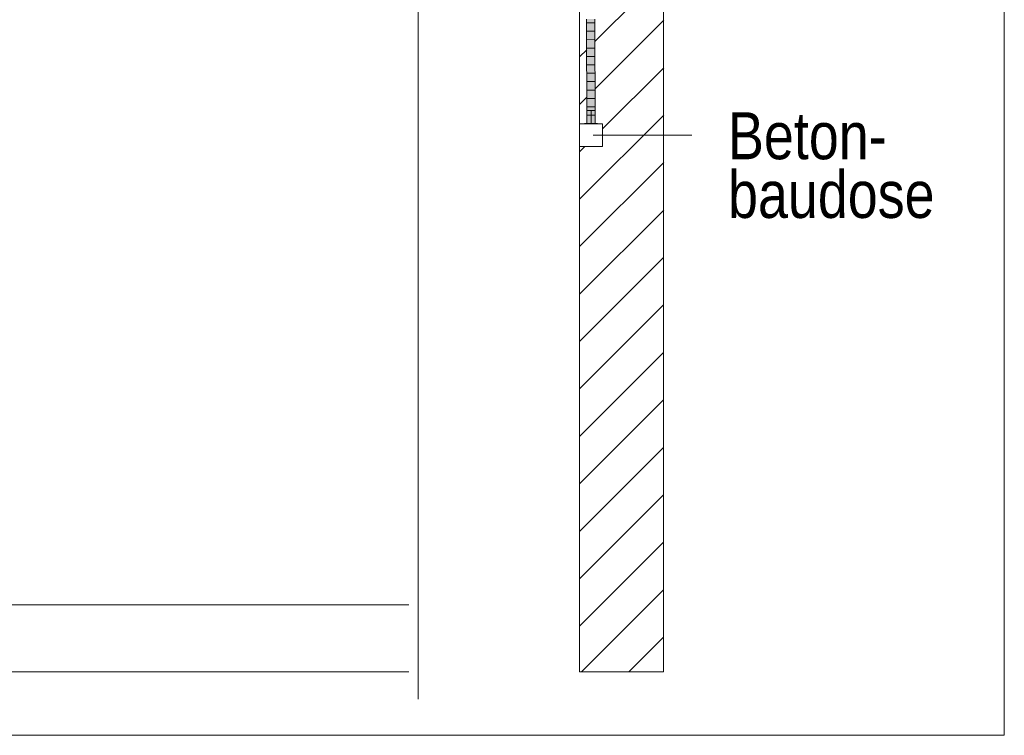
# Model space of a CAD drawing. Extents: x -620 to 3480, y 62 to 1107.
# Tile 284 of 289: x 234 to 263, y 902 to 923. Entities that reach past the tile are written whole.
import ezdxf
from ezdxf.lldxf.tags import DXFTag

# ---------------------------------------------------------------- set-up
doc = ezdxf.new("R2010")
doc.units = 0
doc.layers.get('0').update_dxf_attribs({"lineweight": 35})
for name, color, linetype, lineweight, true_color in [('E_Betonbaudose', 1, 'Continuous', 13, 0xff0000), ('E_Detail_Beschriftung', 7, 'Continuous', 13, 0x009900), ('E_Detail_Wandschraffur', 7, 'Continuous', 5, 0xc0c0c0), ('E_Leerrohr 25-A06G9GVN8I', 7, 'Continuous', 9, 0xff8000), ('E_Leerrohr 25-Shading', 7, 'Continuous', 9, 0xff8000)]:
    doc.layers.add(name, color=color, linetype=linetype, lineweight=lineweight, true_color=true_color)
doc.layers.add('E_Detail_Linie_Text_Bem', color=7, linetype='Continuous', lineweight=13)
doc.styles.get("Standard").update_dxf_attribs({"font": 'ARIALN.TTF'})
tags = doc.linetypes.add('fein_strichliert', pattern=[4, 1, -2, 1]).pattern_tags.tags
tags[8:9] = [DXFTag(74, 4), DXFTag(75, 0), DXFTag(340, '0'), DXFTag(46, 0.0), DXFTag(50, 0.0), DXFTag(44, 0.0), DXFTag(45, 0.0)]
tags[6:7] = [DXFTag(74, 4), DXFTag(75, 0), DXFTag(340, '0'), DXFTag(46, 0.0), DXFTag(50, 0.0), DXFTag(44, 0.0), DXFTag(45, 0.0)]
tags[4:5] = [DXFTag(74, 4), DXFTag(75, 0), DXFTag(340, '0'), DXFTag(46, 0.0), DXFTag(50, 0.0), DXFTag(44, 0.0), DXFTag(45, 0.0)]
tags = doc.linetypes.add('fein_strichliert-A06G9GVL8I', pattern=[4, 1, -2, 1]).pattern_tags.tags
tags[8:9] = [DXFTag(74, 4), DXFTag(75, 0), DXFTag(340, '0'), DXFTag(46, 0.0), DXFTag(50, 0.0), DXFTag(44, 0.0), DXFTag(45, 0.0)]
tags[6:7] = [DXFTag(74, 4), DXFTag(75, 0), DXFTag(340, '0'), DXFTag(46, 0.0), DXFTag(50, 0.0), DXFTag(44, 0.0), DXFTag(45, 0.0)]
tags[4:5] = [DXFTag(74, 4), DXFTag(75, 0), DXFTag(340, '0'), DXFTag(46, 0.0), DXFTag(50, 0.0), DXFTag(44, 0.0), DXFTag(45, 0.0)]
tags = doc.linetypes.add('STRICHPUNKT2-A06G9GVO8I', pattern=[12.7, 6.35, -3.175, 0, -3.175]).pattern_tags.tags
tags[10:11] = [DXFTag(74, 4), DXFTag(75, 0), DXFTag(340, '0'), DXFTag(46, 0.0), DXFTag(50, 0.0), DXFTag(44, 0.0), DXFTag(45, 0.0)]
tags[8:9] = [DXFTag(74, 4), DXFTag(75, 0), DXFTag(340, '0'), DXFTag(46, 0.0), DXFTag(50, 0.0), DXFTag(44, 0.0), DXFTag(45, 0.0)]
tags[6:7] = [DXFTag(74, 4), DXFTag(75, 0), DXFTag(340, '0'), DXFTag(46, 0.0), DXFTag(50, 0.0), DXFTag(44, 0.0), DXFTag(45, 0.0)]
tags[4:5] = [DXFTag(74, 4), DXFTag(75, 0), DXFTag(340, '0'), DXFTag(46, 0.0), DXFTag(50, 0.0), DXFTag(44, 0.0), DXFTag(45, 0.0)]

# ---------------------------------------------------------------- blocks, each defined once
blk = doc.blocks.new('Shading-A06G9GDP8I', base_point=(250.531, 772.345))
at = {"layer": 'E_Leerrohr 25-Shading', "color": 43, "true_color": 0xd7ab7f}
for points in [[(250.413, 920.178), (250.45, 920.178), (250.4, 923.291), (250.437, 923.291)], [(250.614, 923.291), (250.626, 920.178), (250.641, 923.292), (250.663, 920.178)], [(250.663, 920.178), (250.65, 923.292), (250.641, 923.292)]]:
    blk.add_solid(points, dxfattribs=at)
at = {"layer": 'E_Leerrohr 25-Shading', "color": 31, "true_color": 0xfabd7f}
for points in [[(250.45, 920.178), (250.538, 920.178), (250.437, 923.291), (250.525, 923.291)], [(250.525, 923.291), (250.538, 920.178), (250.534, 923.291)], [(250.534, 923.291), (250.538, 920.178), (250.547, 923.291)], [(250.538, 920.178), (250.626, 920.178), (250.547, 923.291), (250.614, 923.291)]]:
    blk.add_solid(points, dxfattribs=at)
at = {"layer": 'E_Leerrohr 25-Shading', "color": 31, "true_color": 0xecb67f}
for points in [[(250.538, 920.572), (250.413, 920.572), (250.538, 920.178), (250.413, 920.178)], [(250.663, 920.572), (250.538, 920.572), (250.663, 920.178), (250.538, 920.178)], [(250.538, 920.178), (250.348, 920.178), (250.538, 920.172), (250.348, 920.172)], [(250.571, 920.178), (250.538, 920.178), (250.571, 920.172), (250.538, 920.172)], [(250.728, 920.172), (250.728, 920.178), (250.571, 920.172), (250.571, 920.178)]]:
    blk.add_solid(points, dxfattribs=at)
blk = doc.blocks.new('Referenz-A06G9GVT8I')
at = {"layer": 'E_Betonbaudose', "linetype": 'Continuous', "ltscale": 0.13}
for p, q in [((250.198, 919.492), (250.198, 920.172)), ((250.198, 920.172), (250.878, 920.172)), ((250.878, 920.172), (250.878, 919.492)), ((250.878, 919.492), (250.198, 919.492))]:
    blk.add_line(p, q, dxfattribs=at)
at = {"layer": 'E_Detail_Linie_Text_Bem', "linetype": 'fein_strichliert-A06G9GVL8I', "ltscale": 0.65}
for p, q in [((262.851, 901.943), (262.851, 963.26)), ((245.389, 903.024), (245.389, 955.904)), ((200.081, 901.943), (259.825, 901.943)), ((259.825, 901.943), (262.851, 901.943))]:
    blk.add_line(p, q, dxfattribs=at)
at = {"layer": 'E_Detail_Linie_Text_Bem', "linetype": 'Continuous', "ltscale": 0.13}
for p, q in [((252.698, 943.832), (252.698, 903.832)), ((250.198, 903.832), (250.198, 931.832)), ((208.098, 905.832), (245.11, 905.832)), ((208.098, 903.832), (245.11, 903.832)), ((252.698, 903.832), (250.198, 903.832))]:
    blk.add_line(p, q, dxfattribs=at)
at = {"layer": 'E_Detail_Linie_Text_Bem', "color": 0, "linetype": 'Continuous', "ltscale": 0.13}
blk.add_line((250.604, 919.832), (253.542, 919.832), dxfattribs=at)
at = {"layer": 'E_Detail_Wandschraffur', "linetype": 'fein_strichliert', "ltscale": 0.13}
for p, q in [((250.663, 922.631), (252.705, 924.673)), ((250.198, 922.166), (250.409, 922.376)), ((250.878, 920.017), (252.704, 921.843)), ((250.198, 919.337), (250.353, 919.492)), ((250.198, 916.509), (252.703, 919.014)), ((250.198, 913.68), (252.702, 916.185)), ((250.198, 910.852), (252.701, 913.355)), ((250.198, 908.023), (252.7, 910.526)), ((250.198, 905.195), (252.699, 907.696)), ((251.664, 903.832), (252.698, 904.867))]:
    blk.add_line(p, q, dxfattribs=at)
at = {"layer": 'E_Detail_Wandschraffur', "linetype": 'ByBlock', "ltscale": 0.13}
for p, q in [((250.663, 921.216), (252.705, 923.258)), ((250.198, 920.751), (250.411, 920.964)), ((250.198, 917.923), (252.704, 920.429)), ((250.198, 915.094), (252.703, 917.599)), ((250.198, 912.266), (252.702, 914.77)), ((250.198, 909.438), (252.701, 911.94)), ((250.198, 906.609), (252.7, 909.111)), ((250.25, 903.832), (252.699, 906.282))]:
    blk.add_line(p, q, dxfattribs=at)
at = {"layer": 'E_Leerrohr 25-A06G9GVN8I', "linetype": 'Continuous', "ltscale": 0.13}
for p, q in [((250.413, 920.178), (250.4, 923.291)), ((250.643, 923.179), (250.408, 923.178)), ((250.663, 920.178), (250.65, 923.292)), ((250.644, 922.929), (250.409, 922.928)), ((250.645, 922.679), (250.41, 922.678)), ((250.646, 922.428), (250.411, 922.428)), ((250.647, 922.178), (250.412, 922.178)), ((250.648, 921.928), (250.413, 921.928)), ((250.649, 921.678), (250.414, 921.678)), ((250.65, 921.428), (250.415, 921.428)), ((250.651, 921.178), (250.416, 921.178)), ((250.652, 920.928), (250.417, 920.928)), ((250.413, 920.572), (250.413, 920.178)), ((250.486, 920.572), (250.413, 920.572)), ((250.654, 920.678), (250.419, 920.678)), ((250.59, 920.572), (250.486, 920.572)), ((250.663, 920.572), (250.59, 920.572)), ((250.663, 920.178), (250.663, 920.572)), ((250.655, 920.428), (250.42, 920.428)), ((250.348, 920.178), (250.348, 920.172)), ((250.459, 920.178), (250.348, 920.178)), ((250.459, 920.172), (250.348, 920.172)), ((250.486, 920.178), (250.413, 920.178)), ((250.663, 920.178), (250.413, 920.178)), ((250.617, 920.178), (250.459, 920.178)), ((250.617, 920.172), (250.459, 920.172)), ((250.59, 920.178), (250.486, 920.178)), ((250.663, 920.178), (250.59, 920.178)), ((250.728, 920.178), (250.617, 920.178)), ((250.728, 920.172), (250.617, 920.172)), ((250.728, 920.172), (250.728, 920.178))]:
    blk.add_line(p, q, dxfattribs=at)
at = {"layer": 'E_Leerrohr 25-A06G9GVN8I', "linetype": 'STRICHPUNKT2-A06G9GVO8I', "lineweight": 5, "ltscale": 0.13}
blk.add_line((250.538, 920.178), (250.538, 920.572), dxfattribs=at)
at = {"layer": 'E_Detail_Beschriftung', "linetype": 'Continuous', "ltscale": 0.13, "char_height": 1.4, "attachment_point": 1}
for s, insert in [('{\\fArial Narrow;Beton-}', (254.62, 920.515)), ('{\\fArial Narrow;baudose}', (254.62, 918.765))]:
    blk.add_mtext(s, dxfattribs=dict(at, insert=insert))

msp = doc.modelspace()

# ---------------------------------------------------------------- block references
at = {"color": 8, "lineweight": 25, "ltscale": 0.25, "true_color": 0x808080}
msp.add_blockref('Referenz-A06G9GVT8I', (0, 0), dxfattribs=at)
msp.add_blockref('Shading-A06G9GDP8I', (250.531, 772.345))

doc.saveas('drawing.dxf')
